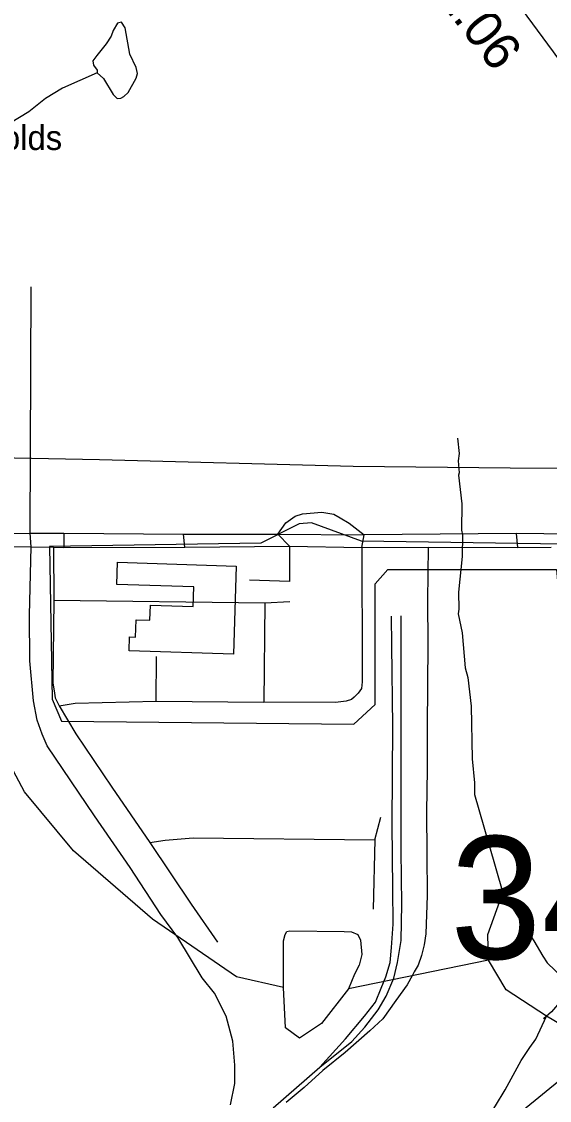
# Model space of a CAD drawing. Extents: x 1547597 to 1699558, y 810033 to 920809.
# Drawn here: x 1597835 to 1599599, y 910048 to 913656 of the extents above; entities that cross this region are included whole.
import ezdxf

# ---------------------------------------------------------------- set-up
doc = ezdxf.new("R2010")
doc.units = 0
for name, color, linetype in [('Exist Boundary Political City Limit New', 7, 'Continuous'), ('Exist Cultural Manufacturing Building Label', 7, 'Continuous'), ('Exist Cultural Warehouse Building Footprint', 7, 'Continuous'), ('Exist Hydrographic Creek Single Shore', 7, 'Continuous'), ('Exist Hydrographic Misc Water Feature', 7, 'Continuous'), ('Exist Railroad Mainline', 7, 'Continuous'), ('Exist Railroad Siding', 7, 'Continuous'), ('Exist Road Non-System Type 51', 7, 'Continuous'), ('Exist Road Primary US Mileage Hundredths English Label', 7, 'Continuous'), ('Exist Road Secondary Structure Standard Bridge Number Label', 7, 'Continuous'), ('Exist Utilities Electrical Transmission Line', 7, 'Continuous'), ('Map Preparation Boundary City Limit Buffer Line', 7, 'Continuous')]:
    doc.layers.add(name, color=color, linetype=linetype)

msp = doc.modelspace()

# ---------------------------------------------------------------- linework, layer by layer
at = {"layer": 'Exist Boundary Political City Limit New'}
for points in [[(1598760.6, 914710.5), (1599611.7, 913555.7), (1600286, 912619.5), (1600369.5, 912031), (1600009.5, 912031.3), (1600016.8, 911902.7), (1598971, 911918.3), (1598804.2, 911980.2), (1598762.3, 911976.5), (1598634.5, 911911.5), (1597928.2, 911900.8), (1597937.3, 911389.8), (1597967.7, 911317), (1598945.7, 911306.2), (1599016.8, 911372.5), (1599016.8, 911775.5), (1599058.8, 911823.8), (1599622.3, 911823.8), (1599630.8, 911736.2), (1599698.4, 911658), (1599835.5, 911651.2)], [(1599508.7, 910014.6), (1599710.2, 910178.2), (1599864.5, 910262.7), (1600183.4, 910336.4), (1600970.7, 910357), (1601189.1, 910373.2), (1601380.9, 910419.4), (1601611.5, 910501.2), (1601875.5, 910650.5), (1601779.2, 910771.2), (1601747.7, 910751), (1601603.3, 910933), (1601459.7, 911054.7), (1601431.2, 911087.1), (1601232, 911352.9), (1600980.7, 911496.5), (1600702, 911609.2), (1600405.9, 911688.2), (1600076.5, 911736.5), (1600070.1, 911826.2)]]:
    msp.add_lwpolyline(points, dxfattribs=at)
at = {"layer": 'Exist Cultural Warehouse Building Footprint'}
msp.add_lwpolyline([(1598155.1, 911847.9), (1598552, 911835.2), (1598542.6, 911540.5), (1598194.3, 911551.7), (1598195.7, 911598.1), (1598215.7, 911597.4), (1598217.5, 911655.7), (1598263.5, 911654.2), (1598265.1, 911704.9), (1598408.5, 911700.3), (1598410.6, 911765.8), (1598152.7, 911774)], close=True, dxfattribs=at)
at = {"layer": 'Exist Hydrographic Creek Single Shore'}
msp.add_lwpolyline([(1600508.4, 907982.4), (1600493.2, 908593.5), (1600438.2, 909264.8), (1600371.3, 909533.9), (1600372.3, 909583.1), (1600336.7, 909653.3), (1600320.7, 909752.1), (1600250.4, 909959.2), (1599932.4, 910127), (1599589.8, 910329.7), (1599454.9, 910417.5), (1599395.6, 910517), (1598927.7, 910421.4), (1598836.7, 910305.2), (1598763.9, 910256), (1598716.9, 910290.3), (1598710.6, 910425.8), (1598552.6, 910461.9), (1598272.6, 910654.7), (1598008.6, 910883.3), (1597844.6, 911080.3), (1597759.1, 911239.3)], dxfattribs=at)
at = {"layer": 'Exist Hydrographic Misc Water Feature'}
for points in [[(1598086.8, 913484.6), (1598108.1, 913465.8), (1598140.7, 913413), (1598154.3, 913398.7), (1598166.4, 913400.3), (1598176.6, 913406), (1598190.9, 913419.7), (1598218.1, 913466.9), (1598222.6, 913482.8), (1598217.1, 913502.9), (1598196.2, 913547.5), (1598180.4, 913636), (1598169, 913654.3), (1598154.9, 913650.7), (1598140.3, 913627.1), (1598133.7, 913607.2), (1598117.1, 913581.7), (1598086, 913542.5), (1598072.5, 913525.4), (1598075.3, 913510.7), (1598086.8, 913494.4), (1598086.8, 913484.6)], [(1598086.8, 913484.6), (1597971.2, 913433.5), (1597914.3, 913399), (1597859.1, 913354.5), (1597796.7, 913316.6), (1597748.1, 913289.2), (1597708.7, 913260.5), (1597668.9, 913204.8), (1597637.3, 913126.2), (1597617.1, 912966.7), (1597616.2, 912934.7), (1597612, 912926.8), (1597609, 912887), (1597604.8, 912879.1), (1597599.9, 912847.2), (1597597, 912809.2), (1597601.7, 912759.1), (1597597.9, 912726.9)], [(1599291.6, 912263.6), (1599296.9, 912211.5), (1599294.4, 912187.5), (1599297.8, 912147.5), (1599295.6, 912139.5), (1599306.1, 912043.4), (1599304.7, 911955.4), (1599308.4, 911939.3), (1599307.3, 911867.3), (1599295.4, 911747.6), (1599296.4, 911691.6), (1599294.3, 911675.6), (1599307.2, 911611.4), (1599317.4, 911495.3), (1599326.8, 911463.1), (1599337.2, 911366.9), (1599340.4, 911190.9), (1599349.1, 911110.7), (1599348.5, 911070.7), (1599396.8, 910904.8), (1599443.8, 910742)], [(1599395.6, 910517), (1599392.8, 910603.2), (1599443.8, 910742), (1599497.7, 910656.7), (1599546.9, 910581.8), (1599576.8, 910530.4), (1599591.8, 910508.5), (1599618.8, 910482.6), (1599649.5, 910448.9), (1599665.2, 910424), (1599665.5, 910414), (1599606.2, 910343.8), (1599579.4, 910320.8)], [(1598710.6, 910425.8), (1598709.9, 910581.9), (1598715.4, 910603.5), (1598721.3, 910613.5), (1598731.4, 910614.7), (1598913.5, 910613), (1598937.3, 910611.5), (1598958.7, 910603), (1598967.2, 910583.7), (1598972, 910536.5), (1598963.4, 910500.6), (1598947.7, 910470.6), (1598927.7, 910421.4)], [(1598727.3, 909490.9), (1598785.9, 909510.3), (1598842.3, 909541.3), (1598890.9, 909576.5), (1598939.4, 909619.7), (1598945.5, 909621.6), (1598951.6, 909631.4), (1599007.7, 909652.9), (1599112.6, 909708.6), (1599159.6, 909734.3), (1599211, 909764.2), (1599260.8, 909815.6), (1599317.7, 909876.7), (1599360.8, 909937.7), (1599418.6, 910029.8), (1599450.7, 910083.4), (1599504.3, 910182.1), (1599534.1, 910224.7), (1599553.4, 910252.6), (1599589.8, 910329.7)]]:
    msp.add_lwpolyline(points, dxfattribs=at)
at = {"layer": 'Exist Railroad Mainline'}
msp.add_lwpolyline([(1598532.9, 910033.3), (1598547, 910105.1), (1598547.6, 910165.4), (1598541.2, 910246.3), (1598518.1, 910329.7), (1598479.6, 910406.6), (1598438.1, 910457.7), (1598357.1, 910592.7), (1598300.6, 910669.7), (1598197.4, 910827.5), (1598078, 910999.4), (1597920.2, 911234.2), (1597903.5, 911272.7), (1597886.2, 911320.2), (1597874.7, 911384.3), (1597862.7, 911517.9), (1597860.7, 911671.5), (1597866.3, 911900.1), (1597863.8, 911945), (1597866.7, 912768.7)], dxfattribs=at)
at = {"layer": 'Exist Railroad Siding'}
msp.add_line((1598675.3, 910023), (1598831.2, 910159), dxfattribs=at)
for points in [[(1598831.2, 910159), (1598938.3, 910245), (1598981.9, 910292.5), (1599026.8, 910351.5), (1599053.8, 910396.4), (1599079.4, 910456.7), (1599091, 910509.3), (1599103.2, 910582.4), (1599105.7, 910704.3), (1599103.8, 910882.6), (1599103.2, 911120), (1599103.8, 911484.4), (1599103.2, 911669.1)], [(1598831.2, 910159), (1598917.1, 910254), (1598981.3, 910329.7), (1599017.2, 910377.1), (1599036.5, 910423.3), (1599051.9, 910461.8), (1599066.6, 910509.3), (1599071.7, 910559.3), (1599076.9, 910637.6), (1599075.6, 910755.6), (1599073.7, 910972.5), (1599075.6, 911299.6), (1599072.4, 911569.1), (1599071.7, 911667.9)]]:
    msp.add_lwpolyline(points, dxfattribs=at)
at = {"layer": 'Exist Road Non-System Type 51'}
for p, q in [((1597808.6, 911943.7), (1597863.8, 911945)), ((1597863.8, 911945), (1597975.4, 911945)), ((1597975.4, 911945), (1597975.4, 911897.5)), ((1597975.4, 911945), (1598375.7, 911942.4)), ((1598375.7, 911942.4), (1598690.7, 911942.4)), ((1598380.8, 911898.8), (1598375.7, 911942.4)), ((1598729.8, 911901.4), (1598690.7, 911942.4)), ((1598690.7, 911942.4), (1598979.4, 911939.9)), ((1598971.7, 911897.5), (1598979.4, 911939.9)), ((1599487.8, 911944), (1599492.8, 911897)), ((1597374.3, 911902.7), (1597866.3, 911900.1)), ((1597866.3, 911900.1), (1597940.8, 911898.8)), ((1597940.8, 911898.8), (1597942, 911721.7)), ((1597940.8, 911898.8), (1597975.4, 911897.5)), ((1597975.4, 911897.5), (1598380.8, 911898.8)), ((1598380.8, 911898.8), (1598729.8, 911901.4)), ((1598729.8, 911901.4), (1598729.8, 911783.3)), ((1598729.8, 911901.4), (1598971.7, 911897.5)), ((1598971.7, 911897.5), (1599193.3, 911898.8)), ((1599193.3, 911898.8), (1599492.8, 911897)), ((1599492.8, 911897), (1599605.4, 911898)), ((1598729.8, 911783.3), (1598596.4, 911788.5)), ((1597942, 911721.7), (1598648.3, 911712.8)), ((1598648.3, 911712.8), (1598643.9, 911380.5)), ((1598648.3, 911712.8), (1598731.7, 911716.6)), ((1598284.6, 911383), (1598285.9, 911533.1)), ((1598284.6, 911383), (1598643.9, 911380.5)), ((1599015.9, 910919.9), (1599035.2, 910995.6)), ((1599015.9, 910919.9), (1599009.5, 910687.6))]:
    msp.add_line(p, q, dxfattribs=at)
for points in [[(1598690.7, 911942.4), (1598717.6, 911979.6), (1598749.7, 912002.7), (1598774.1, 912010.4), (1598838.2, 912015.6), (1598878, 912009.1), (1598899.8, 911996.3), (1598929.3, 911978.4), (1598979.4, 911939.9)], [(1600035.8, 911941), (1599764.6, 911941), (1599487.8, 911944), (1598979.4, 911939.9)], [(1598971.7, 911897.5), (1598973, 911492.1), (1598973, 911448.5), (1598970.4, 911425.4), (1598960.1, 911410), (1598946, 911397.1), (1598937, 911389.4), (1598919.1, 911383), (1598884.4, 911379.2), (1598643.9, 911380.5)], [(1599193.3, 911898.8), (1599191.4, 911719.8), (1599192.3, 911573.6), (1599191.4, 911436.9), (1599190.4, 911295.1), (1599190.1, 911154.6), (1599188.5, 911013.5), (1599189.5, 910871.7), (1599190.4, 910733.8), (1599186.3, 910605.5), (1599180.2, 910568.9), (1599171.8, 910532.4), (1599160.3, 910500.9), (1599147.4, 910477.9), (1599141.7, 910466.9), (1599123.4, 910434.9), (1599086.2, 910382.3), (1599042.6, 910321.3), (1598998.6, 910280.3), (1598916.5, 910208.4), (1598841.1, 910148.1), (1598779.5, 910091.7), (1598718.9, 910041.6)], [(1597942, 911721.7), (1597939.5, 911443.3), (1597943.3, 911417.7), (1597947.2, 911394.6), (1597960, 911367.6)], [(1597960, 911367.6), (1598013.9, 911376.6), (1598284.6, 911383)], [(1597960, 911367.6), (1598016.5, 911274), (1598136.4, 911095.6), (1598262.8, 910910.9)], [(1598262.8, 910910.9), (1598314.1, 910918.6), (1598407.8, 910926.3), (1599015.9, 910919.9)], [(1598262.8, 910910.9), (1598401.4, 910704.3), (1598489.3, 910577.3)]]:
    msp.add_lwpolyline(points, dxfattribs=at)
at = {"layer": 'Exist Utilities Electrical Transmission Line'}
msp.add_lwpolyline([(1603125.4, 912342.7), (1602494.2, 912302.8), (1601999.2, 912272.6), (1601627, 912246.4), (1601391.3, 912224.3), (1600655.8, 912181.7), (1600178, 912161.3), (1599468.3, 912162.5), (1598943.4, 912167.8), (1598095.4, 912190.3), (1597582.5, 912201), (1597010.6, 912201), (1596549.1, 912221.4), (1596046.8, 912228.8), (1595390.6, 912243.5), (1594828.2, 912252.1), (1594615.5, 912255.4), (1592715.7, 912297.9)], dxfattribs=at)
at = {"layer": 'Map Preparation Boundary City Limit Buffer Line'}
for points in [[(1598760.6, 914710.5), (1599611.7, 913555.7), (1600286, 912619.5), (1600369.5, 912031), (1600009.5, 912031.3), (1600016.8, 911902.7), (1598971, 911918.3), (1598804.2, 911980.2), (1598762.3, 911976.5), (1598634.5, 911911.5), (1597928.2, 911900.8), (1597937.3, 911389.8), (1597967.7, 911317), (1598945.7, 911306.2), (1599016.8, 911372.5), (1599016.8, 911775.5), (1599058.8, 911823.8), (1599622.3, 911823.8), (1599630.8, 911736.2), (1599698.4, 911658), (1599835.5, 911651.2)], [(1599508.7, 910014.6), (1599710.2, 910178.2), (1599864.5, 910262.7), (1600183.4, 910336.4), (1600970.7, 910357), (1601189.1, 910373.2), (1601380.9, 910419.4), (1601611.5, 910501.2), (1601875.5, 910650.5), (1601779.2, 910771.2), (1601747.7, 910751), (1601603.3, 910933), (1601459.7, 911054.7), (1601431.2, 911087.1), (1601232, 911352.9), (1600980.7, 911496.5), (1600702, 911609.2), (1600405.9, 911688.2), (1600076.5, 911736.5), (1600070.1, 911826.2)]]:
    msp.add_lwpolyline(points, dxfattribs=at)

# ---------------------------------------------------------------- texts
at = {"layer": 'Exist Cultural Manufacturing Building Label'}
msp.add_text('R. J. Reynolds', height=82.021, dxfattribs=at).set_placement((1597257.1, 913226.9))
at = {"layer": 'Exist Road Primary US Mileage Hundredths English Label'}
msp.add_text('1.06', height=125, rotation=307.8804, dxfattribs=at).set_placement((1599216.3, 913740.3))
at = {"layer": 'Exist Road Secondary Structure Standard Bridge Number Label'}
msp.add_text('344', height=410.1, dxfattribs=at).set_placement((1599267.3, 910521.5))

doc.saveas('drawing.dxf')
